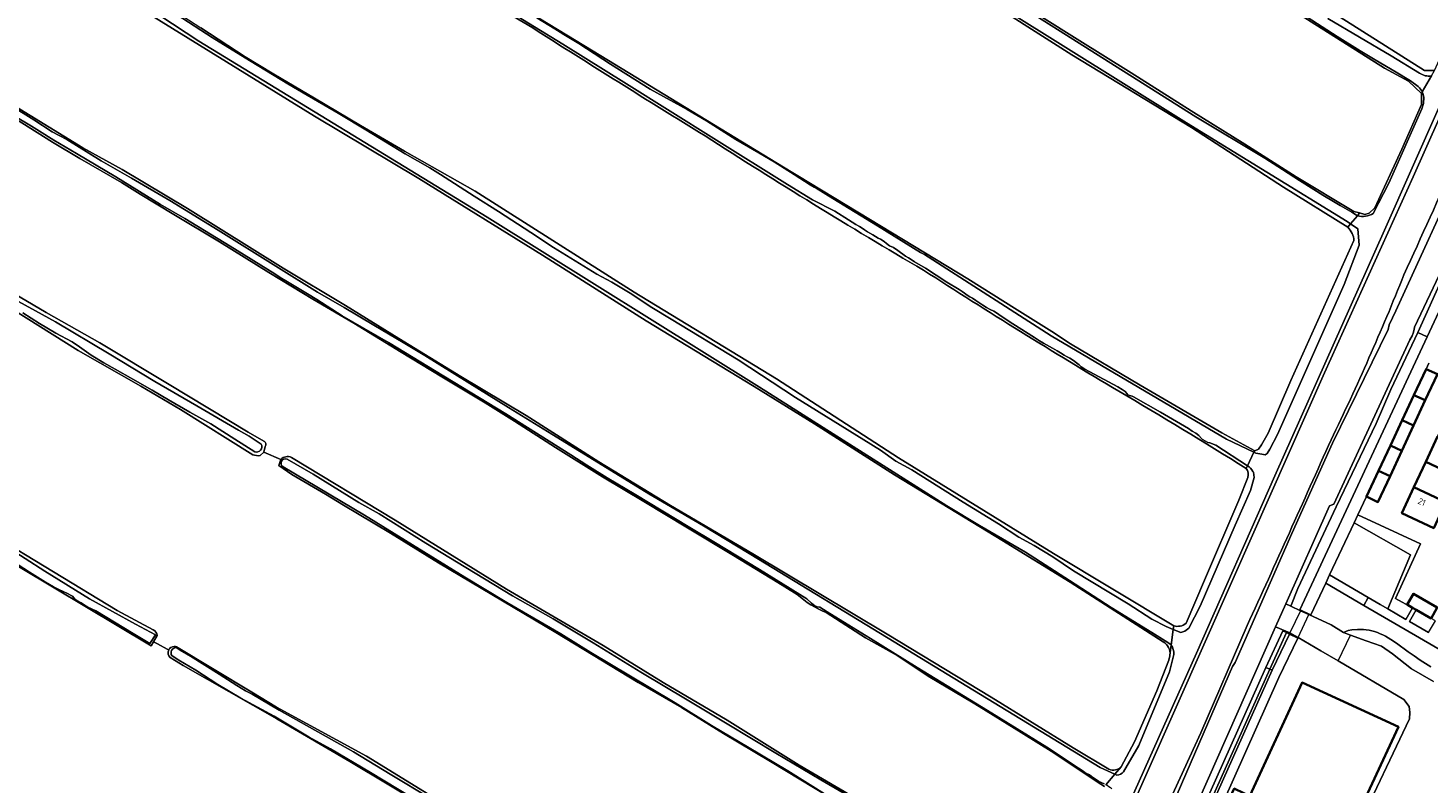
# Model space of a CAD drawing. Header units: metres. Extents: x 149984 to 156489, y 469398 to 478068.
# Tile 521 of 656: x 153351 to 153652, y 473854 to 474017. Entities that reach past the tile are written whole.
import ezdxf
from ezdxf.enums import TextEntityAlignment as Align

# ---------------------------------------------------------------- set-up
doc = ezdxf.new("R2010")
doc.units = ezdxf.units.M
doc.header["$LTSCALE"] = 0.75
for name, color, linetype, lineweight in [('B-WE-GR-BEPLANTING_CULTUUR_HEESTERS-GV', 252, 'Continuous', 18), ('B-WE-GR-GRAS-GV', 252, 'Continuous', 13), ('B-WE-KW-KUNSTWERK_DEK-GV', 6, 'Continuous', 18), ('B-WE-KW-KUNSTWERK_STUW-G', 6, 'Continuous', 18), ('B-WE-OG-BEBOUWING-GV', 6, 'Continuous', 35), ('B-WE-OG-BEBOUWING-T18', 1, 'Continuous', 18), ('B-WE-OG-TERREIN_BEGROEID-GV', 252, 'Continuous', 18), ('B-WE-OG-TERREIN_ERF-GV', 252, 'Continuous', 18), ('B-WE-OG-TERREIN_OEVER-GV', 252, 'Continuous', 18), ('B-WE-OG-WATER-GV', 252, 'Continuous', 18), ('B-WE-OG-WATER_MEER-GV', 252, 'Continuous', 18), ('B-WE-OG-WATER_SLOOT-GV', 252, 'Continuous', 18), ('B-WE-VH-ONVERHARD-GV', 252, 'Continuous', 18), ('B-WE-VH-OPENVERHARDING_BETONSTRAATSTEEN-GV', 252, 'Continuous', 18), ('B-WE-VH-OPENVERHARDING_TEGEL-GV', 252, 'Continuous', 18)]:
    doc.layers.add(name, color=color, linetype=linetype, lineweight=lineweight)
doc.styles.add('NLCS-ISO-M750-T18', font='NLCS-ISO.ttf', dxfattribs={"height": 1.35})

msp = doc.modelspace()

# ---------------------------------------------------------------- linework, layer by layer
at = {"layer": 'B-WE-GR-BEPLANTING_CULTUUR_HEESTERS-GV', "flags": 128}
for points in [[(153648.804, 473891.93), (153645.12, 473893.932), (153650.511, 473905.684), (153637.03, 473911.959), (153636.187, 473910.169), (153648.362, 473903.287), (153643.48, 473891.669), (153647.356, 473889.404)], [(153653.699, 473889.099), (153652.767, 473889.638), (153649.58, 473891.481), (153648.122, 473888.95), (153652.235, 473886.58)]]:
    msp.add_lwpolyline(points, close=True, dxfattribs=at)
at = {"layer": 'B-WE-GR-GRAS-GV', "flags": 128}
for points in [[(153803.424, 474331.262), (153788.343, 474297.527), (153774.188, 474264.983), (153756.328, 474225.428), (153743.496, 474196.985), (153729.87, 474166.029), (153716.376, 474136.528), (153700.501, 474101.339), (153682.5, 474060.489), (153665.708, 474022.36), (153648.907, 473984.657), (153629.857, 473942.456), (153610.41, 473898.668), (153585.143, 473841.782), (153561.33, 473787.675), (153544, 473749.707), (153529.355, 473715.755), (153529.242, 473715.278), (153530.639, 473714.385), (153533.815, 473712.881), (153534.194, 473713.809), (153535.464, 473713.428)], [(153336.34, 474268.643), (153334.852, 474268.871), (153323.501, 474257.798), (153315.953, 474250.74), (153357.031, 474211.966), (153361.223, 474208.009), (153406.238, 474165.519), (153413.515, 474159.433), (153422.246, 474152.554), (153651.375, 474007.563), (153653.492, 474007.563), (153662.119, 474026.608)], [(153634.84, 473973.806), (153621.033, 473982.421), (153601.194, 473995.302), (153575.453, 474010.903), (153553.942, 474024.725), (153526.926, 474041.951), (153514, 474050.02), (153490.021, 474064.713), (153477.846, 474072.527), (153457.142, 474085.695), (153434.39, 474099.554), (153418.903, 474108.995), (153406.874, 474117.028), (153401.631, 474121.263), (153390.205, 474131.483), (153368.024, 474151.868), (153349.748, 474167.577), (153337.657, 474178.908), (153316.245, 474198.746)], [(153052.43, 474133.896), (153067.774, 474122.052), (153092.108, 474102.089), (153105.529, 474091.119), (153121.079, 474078.719), (153137.617, 474065.496), (153150.343, 474055.259), (153162.693, 474044.915), (153179.423, 474031.59), (153197.429, 474017.36), (153210.356, 474007.237), (153220.795, 473998.637), (153236.629, 473985.231), (153255.592, 473969.754), (153274.138, 473955.667), (153289.16, 473943.48), (153307.047, 473929.708), (153318.421, 473922.559), (153342.558, 473907.986), (153369.99, 473891.325), (153377.762, 473887.198)], [(153595.152, 473884.592), (153575.072, 473897.43), (153560.432, 473906.476), (153537.275, 473920.519), (153520.113, 473931.523), (153507.136, 473939.549), (153483.89, 473953.648), (153461.53, 473967.832), (153434.904, 473984.342), (153412.484, 473997.698), (153371.238, 474023.292), (153351.821, 474036.464), (153342.759, 474044.036)], [(153349.045, 474042.818), (153354.12, 474039.172), (153356.91, 474037.362), (153360.274, 474034.858), (153369.619, 474028.63), (153379.067, 474022.518), (153387.987, 474016.717), (153397.584, 474010.489), (153403.74, 474006.766), (153412.457, 474001.574), (153422.36, 473995.745), (153431.849, 473990.201), (153447.046, 473981.577), (153481.294, 473959.823), (153511.88, 473941.217), (153538.169, 473924.21), (153571.523, 473903.616), (153597.394, 473888.059)], [(153441.75, 474030.478), (153472.48, 474011.731), (153515.046, 473985.756), (153516.477, 473984.867), (153532.142, 473975.421), (153553.074, 473962.687), (153563.726, 473956.066), (153571.185, 473951.355), (153575.188, 473948.698), (153590.178, 473939.862), (153607.775, 473929.57), (153614.82, 473925.707), (153615.631, 473926.081), (153616.256, 473927.004), (153617.717, 473929.523), (153622.566, 473940.868), (153636.168, 473970.943)], [(153561.253, 474024.019), (153576.602, 474014.285), (153588.229, 474007.038), (153601.176, 473998.907), (153612.681, 473991.716), (153623.713, 473984.685), (153636.166, 473977.238), (153637.387, 473976.899), (153638.547, 473976.576), (153639.473, 473976.841), (153640.663, 473978.031), (153646.484, 473990.599), (153650.718, 474000.256), (153650.718, 474002.637), (153647.94, 474005.283), (153642.78, 474008.062), (153609.84, 474028.964)], [(153459.459, 474016.706), (153455.328, 474019.198), (153451.5, 474021.55), (153447.535, 474023.472), (153441.505, 474027.734)], [(153343.965, 474002.291), (153362.659, 473990.9), (153371.114, 473986.242), (153385.131, 473977.844), (153405.718, 473965.011), (153419.165, 473956.99), (153430.641, 473949.872), (153443.995, 473941.714), (153458.011, 473933.272), (153473.645, 473923.315), (153489.07, 473913.925), (153506.827, 473903.528), (153535.689, 473886.215), (153558.13, 473872.71), (153575.785, 473861.803), (153583.458, 473857.156)], [(153516.384, 473894.784), (153512.216, 473897.354), (153502.673, 473903.155), (153492.745, 473909.095), (153483.341, 473914.761), (153474.435, 473920.096), (153464.325, 473926.415), (153455.542, 473932.085), (153449.208, 473936.023), (153439.862, 473941.601), (153431.113, 473946.953), (153420.963, 473953.191), (153412.102, 473958.32), (153402.676, 473964.097), (153392.01, 473970.667), (153382.232, 473976.558), (153374.972, 473980.975), (153370.928, 473983.457), (153361.955, 473988.586), (153356.086, 473992.165), (153346.227, 473998.405)], [(153399.201, 473924.866), (153383.613, 473934.563), (153375.088, 473939.585), (153361.64, 473947.327), (153344.787, 473957.863), (153341.061, 473960.075), (153331.592, 473965.815), (153326.005, 473969.482)], [(153338.204, 473965.185), (153354.725, 473955.476), (153366.267, 473948.971), (153381.229, 473939.953), (153398.227, 473929.701), (153401.562, 473927.783)], [(153401.863, 473926.609), (153401.554, 473925.428), (153405.209, 473923.867)], [(153569.051, 473822.128), (153565.693, 473825.201), (153556.454, 473831.122), (153547.332, 473836.616), (153538.607, 473842.107), (153529.516, 473847.394), (153510.62, 473858.855), (153500.477, 473864.843), (153491.49, 473870.493), (153482.133, 473875.868), (153464.446, 473886.617), (153439.18, 473901.597), (153428.865, 473907.986), (153418.696, 473913.975), (153414.878, 473916.4), (153407.629, 473920.58), (153404.835, 473922.56), (153405.209, 473923.867), (153401.554, 473925.428), (153400.808, 473924.681)], [(153407.508, 473924.291), (153429.841, 473910.753), (153453.826, 473895.897), (153474.6, 473883.832), (153487.518, 473875.827), (153501.323, 473867.76), (153516.764, 473858.08), (153538.556, 473845.25), (153559.019, 473833.158), (153567.54, 473828.012), (153569.611, 473826.904)], [(153600.038, 473888.612), (153604.009, 473897.877), (153611.372, 473915.099), (153613.317, 473919.96)], [(153381.101, 473882.84), (153380.758, 473883.025), (153378.678, 473884.147), (153377.855, 473884.591), (153377.343, 473883.745), (153320.889, 473917.46)], [(153582.481, 473853.457), (153580.943, 473854.463), (153571.594, 473860.676), (153564.534, 473865.098), (153555.515, 473870.709), (153553.876, 473871.666), (153544.936, 473876.959), (153537.891, 473881.637), (153531.04, 473885.469), (153522.579, 473890.916)], [(153535.464, 473713.428), (153543.567, 473730.866), (153548.923, 473742.442), (153560.071, 473766.622), (153568.196, 473785.432), (153575.641, 473802.229), (153581.284, 473816.136), (153590.245, 473836.243), (153596.348, 473850.014), (153603.215, 473865.035), (153613.228, 473888.135)], [(153378.61, 473885.943), (153377.855, 473884.591), (153378.678, 473884.147), (153380.758, 473883.025), (153381.101, 473882.84)], [(153549.302, 473781.291), (153534.102, 473791.122), (153477.762, 473824.336), (153420.081, 473858.82), (153404.36, 473868.002), (153384.232, 473879.524), (153381.403, 473881.197)], [(153382.796, 473883.486), (153398.976, 473873.764), (153404.331, 473870.506), (153423.642, 473859.95), (153443.582, 473847.733), (153465.844, 473834.762), (153477.188, 473827.943), (153495.23, 473817.354), (153508.048, 473809.474), (153522.581, 473801.5), (153544.208, 473788.022), (153551.502, 473784.088)], [(153586.053, 473857.664), (153588.98, 473863.08), (153593.732, 473874.027), (153596.312, 473880.618), (153596.566, 473881.567), (153596.583, 473881.703)]]:
    msp.add_lwpolyline(points, dxfattribs=at)
at = {"layer": 'B-WE-GR-GRAS-GV'}
for points in [[(153496.523, 473993.494, -0.0035486), (153459.459, 474016.706)], [(153646.929, 473963.592, 0.0037572), (153669.222, 474013.273)], [(153543.568, 473964.577, -0.0105976), (153496.523, 473993.494)], [(153636.168, 473970.943, 0.195457), (153634.84, 473973.806)], [(153585.552, 473938.542, -0.0091409), (153543.568, 473964.577)], [(153631.247, 473928.065, 0.0181402), (153646.929, 473963.592)], [(153612.995, 473921.907, 0.0071815), (153585.552, 473938.542)], [(153401.562, 473927.783, -0.4686681), (153401.863, 473926.609)], [(153613.228, 473888.135, 0.0020193), (153631.247, 473928.065)], [(153400.808, 473924.681, -0.1301225), (153399.201, 473924.866)], [(153405.209, 473923.867, -0.311669), (153407.508, 473924.291)], [(153613.317, 473919.96, 0.277995), (153612.995, 473921.907)], [(153522.579, 473890.916, -0.0901161), (153516.384, 473894.784)], [(153377.762, 473887.198, -0.2713577), (153378.61, 473885.943)], [(153597.394, 473888.059, 0.270762), (153600.038, 473888.612)], [(153596.583, 473881.703, 0.2897762), (153595.152, 473884.592)], [(153381.403, 473881.197, -0.3422414), (153381.101, 473882.84)], [(153381.101, 473882.84, -0.2722783), (153382.27, 473883.575)], [(153382.27, 473883.575, -0.0998354), (153382.796, 473883.486)], [(153583.458, 473857.156, 0.3102507), (153586.053, 473857.664)]]:
    msp.add_lwpolyline(points, format="xyb", dxfattribs=at)
at = {"layer": 'B-WE-KW-KUNSTWERK_DEK-GV', "flags": 128}
msp.add_lwpolyline([(153622.398, 473886.522), (153622.28, 473886.271), (153624.115, 473885.404), (153624.167, 473885.513), (153626.501, 473890.446), (153626.553, 473890.557), (153624.716, 473891.426), (153624.652, 473891.292), (153624.641, 473891.269)], close=True, dxfattribs=at)
at = {"layer": 'B-WE-KW-KUNSTWERK_STUW-G', "flags": 128}
msp.add_lwpolyline([(153632.789, 473880.474), (153635.464, 473886.052)], dxfattribs=at)
at = {"layer": 'B-WE-OG-BEBOUWING-GV', "flags": 128}
for points in [[(153651.528, 473936.571), (153654.135, 473942.178), (153651.698, 473943.3), (153649.078, 473937.698)], [(153646.559, 473932.31), (153649.015, 473931.165), (153651.528, 473936.571), (153649.078, 473937.698)], [(153644.013, 473926.867), (153646.482, 473925.716), (153649.015, 473931.165), (153646.559, 473932.31)], [(153641.467, 473921.422), (153643.948, 473920.266), (153646.482, 473925.716), (153644.013, 473926.867)], [(153654.17, 473928.763), (153651.631, 473923.316), (153658.505, 473920.112), (153661.045, 473925.559)], [(153649.092, 473917.868), (153655.964, 473914.665), (153658.505, 473920.112), (153651.631, 473923.316)], [(153643.948, 473920.266), (153641.467, 473921.422), (153638.859, 473915.844), (153641.351, 473914.681)], [(153655.964, 473914.665), (153649.092, 473917.868), (153646.489, 473912.284), (153653.359, 473909.081)], [(153652.767, 473889.638), (153654.118, 473891.98), (153648.979, 473894.947), (153647.63, 473892.609), (153648.804, 473891.93), (153649.58, 473891.481)], [(153613.768, 473851.441), (153612.46, 473852.047), (153610.426, 473852.991), (153602.28, 473835.428), (153609.955, 473831.868), (153610.527, 473833.102), (153614.264, 473831.368), (153613.692, 473830.135), (153618.056, 473828.111), (153618.628, 473829.344), (153622.365, 473827.611), (153621.793, 473826.377), (153629.459, 473822.821), (153632.339, 473829.031), (153634.233, 473828.151), (153636.636, 473833.326), (153634.74, 473834.207), (153637.615, 473840.405), (153634.452, 473841.872), (153645.76, 473866.317), (153625.02, 473875.81)]]:
    msp.add_lwpolyline(points, close=True, dxfattribs=at)
at = {"layer": 'B-WE-OG-TERREIN_BEGROEID-GV', "flags": 128}
for points in [[(153655.24, 473965.05), (153649.23, 473952.33), (153649.15, 473951.83), (153648.93, 473951.05), (153648.7, 473950.47), (153648.19, 473949.6), (153631.84, 473914.234), (153630.904, 473913.83), (153621.517, 473892.773), (153622.559, 473892.271), (153624.125, 473896.105), (153632.315, 473913.657), (153640.987, 473931.588), (153644.107, 473938.928), (153649.95, 473951.14), (153668.39, 473992.07)], [(153668.39, 473992.07), (153649.95, 473951.14), (153651.949, 473950.221), (153667.374, 473983.313)], [(153696.002, 473858.943), (153638.297, 473892.439), (153630.103, 473897.222), (153626.902, 473890.385), (153626.553, 473890.557), (153624.716, 473891.426), (153624.652, 473891.292), (153626.501, 473890.446), (153631.267, 473888.241), (153633.957, 473886.616), (153634.948, 473887.034), (153635.703, 473887.189), (153636.947, 473887.278), (153638.21, 473887.24), (153638.829, 473887.176), (153639.438, 473887.079), (153640.039, 473886.947), (153640.633, 473886.781), (153641.221, 473886.582), (153641.807, 473886.349), (153642.39, 473886.082), (153642.973, 473885.782), (153643.559, 473885.45), (153644.147, 473885.085), (153645.339, 473884.277), (153647.82, 473882.47), (153649.126, 473881.545), (153650.438, 473880.66), (153652.733, 473879.189)]]:
    msp.add_lwpolyline(points, dxfattribs=at)
for points in [[(153622.559, 473892.271), (153624.652, 473891.292), (153624.716, 473891.426), (153624.543, 473891.508), (153651.949, 473950.221), (153649.95, 473951.14), (153644.107, 473938.928), (153640.987, 473931.588), (153632.315, 473913.657), (153624.125, 473896.105)], [(153639.271, 473894.128), (153641.833, 473892.631), (153643.48, 473891.669), (153648.362, 473903.287), (153636.187, 473910.169), (153630.94, 473899.024)], [(153595.485, 473830.722), (153599.813, 473840.776), (153603.636, 473848.694), (153617.235, 473879.069), (153620.839, 473886.963), (153621.659, 473886.569), (153622.28, 473886.271), (153622.398, 473886.522), (153619.307, 473887.835), (153594.345, 473831.412)], [(153621.659, 473886.569), (153620.839, 473886.963), (153617.235, 473879.069), (153618.083, 473878.729)], [(153618.083, 473878.729), (153618.584, 473878.522), (153622.28, 473886.271), (153621.659, 473886.569)], [(153617.235, 473879.069), (153603.636, 473848.694), (153599.813, 473840.776), (153595.485, 473830.722), (153595.979, 473830.424), (153595.405, 473829.249), (153594.881, 473829.548), (153588.274, 473814.519), (153580.464, 473796.859), (153581.176, 473796.477), (153590.611, 473817.31), (153600.687, 473839.936), (153618.083, 473878.729)], [(153581.176, 473796.477), (153581.865, 473796.088), (153592.887, 473821.101), (153601.626, 473840.683), (153618.584, 473878.522), (153618.083, 473878.729), (153600.687, 473839.936), (153590.611, 473817.31)]]:
    msp.add_lwpolyline(points, close=True, dxfattribs=at)
at = {"layer": 'B-WE-OG-TERREIN_ERF-GV', "flags": 128}
for points in [[(153652.275, 473944.549), (153651.698, 473943.3), (153654.135, 473942.178), (153651.528, 473936.571), (153649.015, 473931.165), (153646.482, 473925.716), (153643.948, 473920.266), (153641.351, 473914.681), (153638.859, 473915.844), (153637.03, 473911.959), (153650.511, 473905.684), (153645.12, 473893.932), (153648.804, 473891.93), (153647.63, 473892.609), (153648.979, 473894.947), (153654.118, 473891.98)], [(153636.9, 473844.33), (153648.11, 473868), (153648.23, 473869.38), (153648.05, 473870.7), (153646.92, 473872.19), (153632.789, 473880.474), (153629.084, 473882.645), (153624.167, 473885.513), (153622.398, 473886.522), (153622.28, 473886.271), (153624.115, 473885.404), (153620.04, 473876.938), (153600.754, 473833.834)]]:
    msp.add_lwpolyline(points, dxfattribs=at)
for points in [[(153655.964, 473914.665), (153653.359, 473909.081), (153646.489, 473912.284), (153649.092, 473917.868), (153651.631, 473923.316), (153654.17, 473928.763), (153656.709, 473934.211), (153659.312, 473939.795), (153666.206, 473936.622), (153663.586, 473931.006), (153661.045, 473925.559), (153658.505, 473920.112)], [(153612.46, 473852.047), (153613.768, 473851.441), (153625.02, 473875.81), (153645.76, 473866.317), (153634.452, 473841.872), (153637.615, 473840.405), (153634.74, 473834.207), (153636.636, 473833.326), (153634.233, 473828.151), (153632.339, 473829.031), (153629.459, 473822.821), (153621.793, 473826.377), (153622.365, 473827.611), (153618.628, 473829.344), (153618.056, 473828.111), (153613.692, 473830.135), (153614.264, 473831.368), (153610.527, 473833.102), (153609.955, 473831.868), (153602.28, 473835.428), (153610.426, 473852.991)]]:
    msp.add_lwpolyline(points, close=True, dxfattribs=at)
at = {"layer": 'B-WE-OG-TERREIN_OEVER-GV', "flags": 128}
for points in [[(153814.063, 474356.385), (153790.849, 474304.204), (153773.431, 474265.478), (153727.794, 474163.452), (153702.958, 474107.539), (153699.56, 474100), (153692.256, 474083.793), (153666.968, 474027.216), (153655.565, 474001.972), (153654.687, 474000), (153642.739, 473973.161), (153619.135, 473920.298), (153602.286, 473882.178), (153589.032, 473852.544), (153575.014, 473821.126), (153556.802, 473780.066), (153536.707, 473735.041), (153530.055, 473718.731), (153528.852, 473716.131)], [(153529.355, 473715.755), (153544, 473749.707), (153561.33, 473787.675), (153585.143, 473841.782), (153610.41, 473898.668), (153629.857, 473942.456), (153648.907, 473984.657), (153665.708, 474022.36), (153682.5, 474060.489), (153700.501, 474101.339), (153716.376, 474136.528), (153729.87, 474166.029), (153743.496, 474196.985), (153756.328, 474225.428), (153774.188, 474264.983), (153788.343, 474297.527), (153803.424, 474331.262)], [(153583.82, 473818.499), (153599.298, 473854.482), (153610.064, 473879.304), (153610.648, 473880.122), (153622.822, 473907.89), (153631.595, 473927.329), (153643.523, 473951.818), (153643.776, 473952.837), (153645.203, 473955.818), (153660.02, 473988.229), (153678.276, 474029.769), (153687.933, 474051.465), (153701.559, 474082.024), (153718.151, 474117.638), (153721.047, 474124.977), (153721.313, 474125.571), (153726.09, 474137.679), (153729.662, 474144.294), (153734.689, 474157.788), (153747.476, 474183.969), (153755.59, 474203.363), (153767.231, 474229.69), (153786.546, 474272.155), (153806.996, 474318.032)], [(153652.833, 474006.392), (153653.492, 474007.563), (153651.375, 474007.563), (153422.246, 474152.554), (153413.515, 474159.433), (153406.238, 474165.519), (153361.223, 474208.009)], [(153359.102, 474205.381), (153379.271, 474186.482), (153406.774, 474160.66), (153417.091, 474151.863), (153436.92, 474139.162), (153451.751, 474129.77), (153484.295, 474109.265), (153529.671, 474080.028), (153566.183, 474056.613), (153609.84, 474028.964), (153642.78, 474008.062), (153647.94, 474005.283), (153650.718, 474002.637), (153650.888, 474002.939)], [(153050.422, 474134.487), (153050.026, 474133.837), (153049.513, 474132.996), (153053.124, 474129.275), (153068, 474117.238), (153087.908, 474101.329), (153096.65, 474093.865), (153110.165, 474082.732), (153117.933, 474076.54), (153129.99, 474066.887), (153145.48, 474055.039), (153162.883, 474040.936), (153208.34, 474004.714), (153239.935, 473978.752), (153287.671, 473940.416), (153305.204, 473927.016), (153320.889, 473917.46), (153377.343, 473883.745), (153377.855, 473884.591), (153378.61, 473885.943)], [(153377.762, 473887.198), (153369.99, 473891.325), (153342.558, 473907.986), (153318.421, 473922.559), (153307.047, 473929.708), (153289.16, 473943.48), (153274.138, 473955.667), (153255.592, 473969.754), (153236.629, 473985.231), (153220.795, 473998.637), (153210.356, 474007.237), (153197.429, 474017.36), (153179.423, 474031.59), (153162.693, 474044.915), (153150.343, 474055.259), (153137.617, 474065.496), (153121.079, 474078.719), (153105.529, 474091.119), (153092.108, 474102.089), (153067.774, 474122.052), (153052.43, 474133.896)], [(153347.707, 474091.99), (153356.801, 474084.096), (153365.826, 474075.955), (153373.61, 474068.805), (153378.699, 474064.798), (153380.753, 474063.494), (153389.456, 474058.044), (153398.263, 474053.03), (153408.464, 474047), (153418.672, 474041.248), (153427.62, 474036.117), (153436.763, 474030.694), (153441.505, 474027.734), (153447.535, 474023.472), (153451.5, 474021.55), (153455.328, 474019.198), (153459.459, 474016.706)], [(153596.583, 473881.703), (153596.859, 473883.862), (153596.746, 473884.011), (153595.536, 473884.779), (153592.652, 473886.596), (153583.945, 473891.98), (153574.962, 473897.812), (153565.476, 473903.877), (153555.61, 473909.6), (153548.598, 473913.881), (153508.233, 473939.398), (153449.627, 473975.972), (153387.581, 474013.885), (153353.999, 474036.059), (153341.376, 474045.801)], [(153342.759, 474044.036), (153351.821, 474036.464), (153371.238, 474023.292), (153412.484, 473997.698), (153434.904, 473984.342), (153461.53, 473967.832), (153483.89, 473953.648), (153507.136, 473939.549), (153520.113, 473931.523), (153537.275, 473920.519), (153560.432, 473906.476), (153575.072, 473897.43), (153595.152, 473884.592)], [(153539.848, 474036.955), (153602.181, 473997.561), (153617.027, 473988.683), (153620.831, 473986.24), (153624.453, 473983.885), (153629.474, 473980.722), (153631.801, 473979.375), (153633.192, 473978.476), (153635.726, 473977.033), (153636.946, 473976.301), (153637.387, 473976.899), (153636.166, 473977.238), (153623.713, 473984.685), (153612.681, 473991.716), (153601.176, 473998.907), (153588.229, 474007.038), (153576.602, 474014.285), (153561.253, 474024.019)], [(153460.352, 474018.878), (153464.211, 474016.533), (153465.356, 474015.803), (153466.122, 474015.276), (153467.181, 474014.686), (153469.353, 474013.368), (153476.206, 474008.897), (153484.723, 474003.518), (153492.672, 473999.185), (153496.808, 473996.759), (153503.179, 473992.718), (153508.088, 473989.812), (153511.418, 473987.905), (153515.701, 473985.18), (153519.176, 473982.94), (153520, 473982.449), (153520.258, 473982.346), (153520.44, 473982.248), (153524.046, 473979.989), (153533.612, 473974.11), (153542.877, 473968.416), (153543.748, 473967.926), (153545.564, 473966.798), (153571.002, 473950.481), (153608.727, 473928.176), (153614.662, 473925.379), (153614.82, 473925.707), (153607.775, 473929.57), (153590.178, 473939.862), (153575.188, 473948.698), (153571.185, 473951.355), (153563.726, 473956.066), (153553.074, 473962.687), (153532.142, 473975.421), (153516.477, 473984.867), (153515.046, 473985.756), (153472.48, 474011.731), (153441.75, 474030.478)], [(153553.942, 474024.725), (153575.453, 474010.903), (153601.194, 473995.302), (153621.033, 473982.421), (153634.84, 473973.806), (153635.449, 473974.527), (153634.699, 473975.027), (153600.134, 473996.298), (153561.214, 474020.641)], [(153382.899, 474019.547), (153390.424, 474014.665), (153398.506, 474009.705), (153406.757, 474004.709), (153410.929, 474002.236), (153417.543, 473998.389), (153423.561, 473994.809), (153431.963, 473989.657), (153437.331, 473986.591), (153439.624, 473985.161), (153446.809, 473980.521), (153452.102, 473977.181), (153459.024, 473972.69), (153463.946, 473969.43), (153469.508, 473966.017), (153473.206, 473963.728), (153476.468, 473961.989), (153480.402, 473959.635), (153485.094, 473956.532), (153489.257, 473954.021), (153503.647, 473945.264), (153516.025, 473937.215), (153525.6, 473931.222), (153534.259, 473925.833), (153537.621, 473923.481), (153541.027, 473921.626), (153552.1, 473914.666), (153559.682, 473909.964), (153564.043, 473907.135), (153567.364, 473905.33), (153571.392, 473902.876), (153575.847, 473899.854), (153587.557, 473892.8), (153592.712, 473889.439), (153595.764, 473887.895), (153597.293, 473887.262), (153597.394, 473888.059), (153571.523, 473903.616), (153538.169, 473924.21), (153511.88, 473941.217), (153481.294, 473959.823), (153447.046, 473981.577), (153431.849, 473990.201), (153422.36, 473995.745), (153412.457, 474001.574), (153403.74, 474006.766), (153397.584, 474010.489), (153387.987, 474016.717)], [(153612.995, 473921.907), (153613.272, 473922.484), (153606.439, 473926.914), (153605.187, 473927.434), (153604.704, 473927.524), (153604.201, 473927.754), (153603.605, 473928.123), (153603.362, 473928.36), (153602.801, 473928.984), (153602.127, 473929.472), (153601.367, 473929.91), (153600.551, 473930.493), (153594.545, 473934.022), (153588.752, 473937.327), (153588.428, 473937.439), (153588.139, 473937.517), (153587.84, 473937.596), (153587.544, 473937.77), (153587.32, 473938.032), (153586.911, 473938.46), (153586.318, 473938.935), (153585.369, 473939.496), (153578.285, 473943.311), (153577.442, 473943.811), (153577.014, 473944.215), (153576.475, 473944.675), (153575.791, 473945.122), (153575.016, 473945.618), (153574.289, 473946.024), (153573.819, 473946.307), (153573.02, 473946.812), (153572.327, 473947.194), (153571.325, 473947.784), (153569.383, 473948.868), (153568.496, 473949.363), (153567.42, 473950.11), (153562.772, 473953.01), (153560.047, 473954.817), (153559.441, 473955.267), (153558.708, 473955.744), (153557.891, 473956.12), (153557.126, 473956.529), (153556.287, 473957.073), (153555.473, 473957.612), (153554.808, 473958.066), (153554.11, 473958.534), (153553.539, 473958.864), (153552.933, 473959.208), (153552.385, 473959.606), (153551.866, 473959.995), (153551.197, 473960.41), (153548.585, 473962.001), (153543.985, 473964.998), (153541.639, 473966.409), (153540.855, 473966.872), (153540.302, 473967.212), (153539.691, 473967.633), (153539.076, 473968.02), (153538.561, 473968.394), (153538.037, 473968.831), (153537.063, 473969.431), (153536.249, 473969.854), (153535.59, 473970.313), (153535.075, 473970.759), (153534.275, 473971.251), (153533.782, 473971.461), (153533.205, 473971.801), (153532.604, 473972.189), (153531.989, 473972.571), (153531.481, 473972.835), (153530.85, 473973.256), (153530.355, 473973.659), (153529.764, 473974.013), (153528.975, 473974.417), (153528.204, 473974.942), (153527.428, 473975.429), (153524.443, 473977.256), (153519.627, 473979.75), (153514.254, 473982.998), (153498.438, 473992.908), (153479.644, 474004.665), (153465.929, 474013.209), (153453.696, 474020.707)], [(153650.029, 474004.094), (153648.324, 474005.325), (153645.256, 474007.232), (153640.764, 474009.871), (153637.485, 474011.804), (153632.53, 474014.86), (153623.917, 474020.507)], [(153630.571, 474018.722), (153644.182, 474010.722), (153650.298, 474007.016)], [(153583.458, 473857.156), (153575.785, 473861.803), (153558.13, 473872.71), (153535.689, 473886.215), (153506.827, 473903.528), (153489.07, 473913.925), (153473.645, 473923.315), (153458.011, 473933.272), (153443.995, 473941.714), (153430.641, 473949.872), (153419.165, 473956.99), (153405.718, 473965.011), (153385.131, 473977.844), (153371.114, 473986.242), (153362.659, 473990.9), (153343.965, 474002.291)], [(153650.888, 474002.939), (153650.718, 474002.637), (153650.718, 474000.256), (153646.484, 473990.599), (153640.663, 473978.031), (153639.473, 473976.841), (153638.547, 473976.576), (153637.387, 473976.899)], [(153640.324, 473976.767), (153643.667, 473983.31), (153650.765, 473999.296), (153651.124, 474000.439), (153651.215, 474001.828)], [(153346.227, 473998.405), (153356.086, 473992.165), (153361.955, 473988.586), (153370.928, 473983.457), (153374.972, 473980.975), (153382.232, 473976.558), (153392.01, 473970.667), (153402.676, 473964.097), (153412.102, 473958.32), (153420.963, 473953.191), (153431.113, 473946.953), (153439.862, 473941.601), (153449.208, 473936.023), (153455.542, 473932.085), (153464.325, 473926.415), (153474.435, 473920.096), (153483.341, 473914.761), (153492.745, 473909.095), (153502.673, 473903.155), (153512.216, 473897.354), (153516.384, 473894.784)], [(153347.167, 474000.057), (153352.11, 473996.94), (153356.056, 473994.373), (153359.184, 473992.683), (153366.591, 473988.127), (153373.081, 473984.417), (153381.371, 473979.596), (153391.748, 473973.183), (153404.151, 473965.473), (153413.108, 473959.865), (153418.836, 473956.518), (153425.216, 473952.738), (153431.567, 473949.016), (153436.262, 473946.22), (153445.37, 473940.545), (153454.246, 473935.026), (153463.536, 473929.267), (153475.5, 473921.987), (153484.448, 473916.411), (153496.169, 473909.562), (153508.025, 473902.386), (153537.255, 473884.591), (153581.583, 473857.548), (153584.723, 473856.097), (153586.053, 473857.664)], [(153582.405, 473854.052), (153581.308, 473854.56), (153579.702, 473855.639), (153579.269, 473855.969), (153578.981, 473856.084), (153578.667, 473856.202), (153578.365, 473856.391), (153577.882, 473856.758), (153576.909, 473857.426), (153570.099, 473861.926), (153557.322, 473869.821), (153542.185, 473879.056), (153532.12, 473885.293), (153522.812, 473891.028), (153522.026, 473891.568), (153521.198, 473892.027), (153520.67, 473892.144), (153520.177, 473892.333), (153519.47, 473892.916), (153518.399, 473893.835), (153508.221, 473900.176), (153498.745, 473905.875), (153492.865, 473909.437), (153481.607, 473916.263), (153475.481, 473919.872), (153471.112, 473922.593), (153467.68, 473924.819), (153453.685, 473933.663), (153440.326, 473941.785), (153428.392, 473949.008), (153418.46, 473954.731), (153413.012, 473958.26), (153410.994, 473959.498), (153406.702, 473962.1), (153405.107, 473963.001), (153403.913, 473963.815), (153394.329, 473969.743), (153384.557, 473975.715), (153379.336, 473978.687), (153369.721, 473984.705), (153361.295, 473989.707), (153356.353, 473992.568), (153353.27, 473994.492), (153351.569, 473995.596), (153347.828, 473997.832)], [(153636.168, 473970.943), (153622.566, 473940.868), (153617.717, 473929.523), (153616.256, 473927.004), (153615.631, 473926.081), (153614.82, 473925.707), (153614.662, 473925.379), (153615.036, 473925.203), (153616.334, 473924.952), (153617.056, 473924.875), (153617.521, 473925.159), (153618.062, 473926.035), (153619.712, 473929.207), (153634.101, 473961.517), (153637.264, 473969.939), (153637.012, 473973.486), (153635.449, 473974.527)], [(153635.449, 473974.527), (153634.84, 473973.806)], [(153637.387, 473976.899), (153636.946, 473976.301)], [(153326.005, 473969.482), (153331.592, 473965.815), (153341.061, 473960.075), (153344.787, 473957.863), (153361.64, 473947.327), (153375.088, 473939.585), (153383.613, 473934.563), (153399.201, 473924.866)], [(153401.562, 473927.783), (153398.227, 473929.701), (153381.229, 473939.953), (153366.267, 473948.971), (153354.725, 473955.476), (153338.204, 473965.185)], [(153345.934, 473959.384), (153356.715, 473953.461), (153368.317, 473946.543), (153378.105, 473940.606), (153387.184, 473935.352), (153396.101, 473930.151), (153398.446, 473928.827), (153401.039, 473927.144)], [(153399.651, 473925.48), (153395.321, 473928.188), (153390.156, 473931.515), (153385.629, 473934.017), (153381.086, 473936.688), (153377.516, 473938.763), (153373.412, 473941.124), (153369.616, 473943.302), (153367.15, 473944.643), (153364.444, 473946.319), (153361.892, 473948.05), (153360.346, 473949.134), (153356.811, 473950.992), (153353.292, 473953.109), (153349.706, 473955.385)], [(153400.808, 473924.681), (153401.554, 473925.428), (153401.863, 473926.609)], [(153405.209, 473923.867), (153404.835, 473922.56), (153407.629, 473920.58), (153414.878, 473916.4), (153418.696, 473913.975), (153428.865, 473907.986), (153439.18, 473901.597), (153464.446, 473886.617), (153482.133, 473875.868), (153491.49, 473870.493), (153500.477, 473864.843), (153510.62, 473858.855), (153529.516, 473847.394)], [(153406.572, 473923.888), (153412.222, 473920.646), (153422.054, 473914.595), (153426.402, 473912.118), (153436.44, 473905.824), (153445.014, 473900.572), (153455.071, 473894.493), (153463.836, 473889.542), (153472.445, 473884.351), (153482.722, 473878.056), (153492.666, 473872.119), (153501.307, 473866.945), (153511.75, 473860.652), (153521.448, 473854.898), (153530.167, 473849.772)], [(153538.556, 473845.25), (153516.764, 473858.08), (153501.323, 473867.76), (153487.518, 473875.827), (153474.6, 473883.832), (153453.826, 473895.897), (153429.841, 473910.753), (153407.508, 473924.291)], [(153522.834, 473851.53), (153514.316, 473856.843), (153505.646, 473862.026), (153497.892, 473866.598), (153490.078, 473871.455), (153480.1, 473877.434), (153471.978, 473882.286), (153465.501, 473886.284), (153453.882, 473893.087), (153444.861, 473898.534), (153423.213, 473911.857), (153405.741, 473922.235)], [(153597.394, 473888.059), (153597.293, 473887.262), (153598.901, 473886.595), (153599.757, 473886.858), (153600.674, 473887.499), (153603.055, 473892.261), (153610.631, 473909.736), (153613.909, 473917.138), (153614.703, 473919.97), (153614.534, 473921.126), (153614.43, 473921.227)], [(153613.317, 473919.96), (153611.372, 473915.099), (153604.009, 473897.877), (153600.038, 473888.612)], [(153613.272, 473922.484), (153612.995, 473921.907)], [(153345.995, 473905.263), (153354.478, 473899.807), (153364.065, 473893.874), (153373.971, 473888.395), (153378.272, 473886.121), (153377.032, 473884.201), (153373.434, 473886.376), (153365.448, 473891.258), (153363.738, 473892.082), (153362.952, 473892.487), (153362.237, 473892.959), (153361.359, 473893.466), (153360.948, 473893.735), (153360.7, 473894.056), (153360.401, 473894.407), (153359.979, 473894.645), (153359.471, 473894.914), (153358.244, 473895.485), (153357.576, 473895.767), (153357.15, 473895.965), (153356.333, 473896.41), (153354.581, 473897.459), (153351.168, 473899.599), (153347.508, 473901.968)], [(153522.579, 473890.916), (153531.04, 473885.469), (153537.891, 473881.637), (153544.936, 473876.959), (153553.876, 473871.666), (153555.515, 473870.709), (153564.534, 473865.098), (153571.594, 473860.676), (153580.943, 473854.463), (153582.481, 473853.457)], [(153613.228, 473888.135), (153603.215, 473865.035), (153596.348, 473850.014), (153590.245, 473836.243), (153581.284, 473816.136), (153575.641, 473802.229), (153568.196, 473785.432), (153560.071, 473766.622), (153548.923, 473742.442), (153543.567, 473730.866), (153535.464, 473713.428), (153535.045, 473712.298)], [(153652.733, 473879.189), (153650.438, 473880.66), (153649.126, 473881.545), (153647.82, 473882.47), (153645.339, 473884.277), (153644.147, 473885.085), (153643.559, 473885.45), (153642.973, 473885.782), (153642.39, 473886.082), (153641.807, 473886.349), (153641.221, 473886.582), (153640.633, 473886.781), (153640.039, 473886.947), (153639.438, 473887.079), (153638.829, 473887.176), (153638.21, 473887.24), (153636.947, 473887.278), (153635.703, 473887.189), (153634.948, 473887.034), (153633.957, 473886.616), (153635.464, 473886.052), (153638.778, 473884.811), (153642.091, 473883.625), (153644.464, 473882.042), (153648.568, 473878.779), (153653.315, 473876.059)], [(153596.859, 473883.862), (153596.583, 473881.703), (153596.566, 473881.567), (153596.312, 473880.618), (153593.732, 473874.027), (153588.98, 473863.08), (153586.053, 473857.664), (153584.723, 473856.097), (153585.155, 473855.898)], [(153381.403, 473881.197), (153384.232, 473879.524), (153404.36, 473868.002)], [(153436.9, 473848.981), (153424.565, 473856.455), (153415.902, 473861.541), (153411.319, 473864.107), (153403.777, 473868.588), (153396.597, 473872.48), (153391.7, 473875.389), (153386.954, 473878.505), (153383.254, 473880.678), (153382.285, 473881.303), (153381.795, 473881.627)], [(153382.702, 473883.339), (153383.598, 473882.763), (153385.832, 473881.496), (153391.955, 473877.612), (153395.797, 473875.197), (153397.661, 473874.014), (153399.063, 473873.337), (153404.865, 473869.86), (153420.863, 473860.925), (153428.795, 473856.141), (153437.595, 473850.798)], [(153551.502, 473784.088), (153544.208, 473788.022), (153522.581, 473801.5), (153508.048, 473809.474), (153495.23, 473817.354), (153477.188, 473827.943), (153465.844, 473834.762), (153443.582, 473847.733), (153423.642, 473859.95), (153404.331, 473870.506), (153398.976, 473873.764), (153382.796, 473883.486)], [(153586.584, 473856.617), (153589.896, 473862.27), (153596.51, 473878.168), (153597.415, 473881.898)], [(153404.36, 473868.002), (153420.081, 473858.82), (153477.762, 473824.336), (153534.102, 473791.122), (153549.302, 473781.291)]]:
    msp.add_lwpolyline(points, dxfattribs=at)
at = {"layer": 'B-WE-OG-TERREIN_OEVER-GV'}
for points in [[(153459.459, 474016.706, 0.0035486), (153496.523, 473993.494)], [(153669.222, 474013.273, -0.0037572), (153646.929, 473963.592)], [(153650.298, 474007.016, 0.2050367), (153652.833, 474006.392)], [(153650.888, 474002.939, 0.0988058), (153650.029, 474004.094)], [(153651.215, 474001.828, 0.0798167), (153650.888, 474002.939)], [(153496.523, 473993.494, 0.0105976), (153543.568, 473964.577)], [(153636.946, 473976.301, 0.2090237), (153640.324, 473976.767)], [(153634.84, 473973.806, -0.195457), (153636.168, 473970.943)], [(153543.568, 473964.577, 0.0091409), (153585.552, 473938.542)], [(153646.929, 473963.592, -0.0181402), (153631.247, 473928.065)], [(153585.552, 473938.542, -0.0071815), (153612.995, 473921.907)], [(153401.039, 473927.144, -0.6354328), (153399.651, 473925.48)], [(153401.863, 473926.609, 0.4686681), (153401.562, 473927.783)], [(153631.247, 473928.065, -0.0020193), (153613.228, 473888.135)], [(153399.201, 473924.866, 0.1301225), (153400.808, 473924.681)], [(153407.508, 473924.291, 0.311669), (153405.209, 473923.867)], [(153405.741, 473922.235, -0.9328046), (153406.572, 473923.888)], [(153612.995, 473921.907, -0.277995), (153613.317, 473919.96)], [(153614.43, 473921.227, 0.1477648), (153613.272, 473922.484)], [(153516.384, 473894.784, 0.0901161), (153522.579, 473890.916)], [(153378.61, 473885.943, 0.2713577), (153377.762, 473887.198)], [(153600.038, 473888.612, -0.270762), (153597.394, 473888.059)], [(153595.152, 473884.592, -0.2897762), (153596.583, 473881.703)], [(153597.415, 473881.898, 0.1706634), (153596.859, 473883.862)], [(153381.101, 473882.84, 0.3422414), (153381.403, 473881.197)], [(153382.27, 473883.575, 0.2722783), (153381.101, 473882.84)], [(153381.795, 473881.627, -0.5924545), (153382.702, 473883.339)], [(153382.796, 473883.486, 0.0998354), (153382.27, 473883.575)], [(153586.053, 473857.664, -0.3102507), (153583.458, 473857.156)], [(153585.155, 473855.898, 0.2479788), (153586.584, 473856.617)]]:
    msp.add_lwpolyline(points, format="xyb", dxfattribs=at)
at = {"layer": 'B-WE-OG-WATER-GV', "flags": 128}
for points in [[(153353.999, 474036.059), (153387.581, 474013.885), (153449.627, 473975.972), (153508.233, 473939.398), (153548.598, 473913.881), (153555.61, 473909.6), (153565.476, 473903.877), (153574.962, 473897.812), (153583.945, 473891.98), (153592.652, 473886.596), (153595.536, 473884.779), (153596.746, 473884.011), (153596.859, 473883.862), (153597.293, 473887.262), (153595.764, 473887.895), (153592.712, 473889.439), (153587.557, 473892.8), (153575.847, 473899.854), (153571.392, 473902.876), (153567.364, 473905.33), (153564.043, 473907.135), (153559.682, 473909.964), (153552.1, 473914.666), (153541.027, 473921.626), (153537.621, 473923.481), (153534.259, 473925.833), (153525.6, 473931.222), (153516.025, 473937.215), (153503.647, 473945.264), (153489.257, 473954.021), (153485.094, 473956.532), (153480.402, 473959.635), (153476.468, 473961.989), (153473.206, 473963.728), (153469.508, 473966.017), (153463.946, 473969.43), (153459.024, 473972.69), (153452.102, 473977.181), (153446.809, 473980.521), (153439.624, 473985.161), (153437.331, 473986.591), (153431.963, 473989.657), (153423.561, 473994.809), (153417.543, 473998.389), (153410.929, 474002.236), (153406.757, 474004.709), (153398.506, 474009.705), (153390.424, 474014.665), (153382.899, 474019.547)], [(153561.214, 474020.641), (153600.134, 473996.298), (153634.699, 473975.027), (153635.449, 473974.527), (153636.946, 473976.301), (153635.726, 473977.033), (153633.192, 473978.476), (153631.801, 473979.375), (153629.474, 473980.722), (153624.453, 473983.885), (153620.831, 473986.24), (153617.027, 473988.683), (153602.181, 473997.561), (153539.848, 474036.955)], [(153453.696, 474020.707), (153465.929, 474013.209), (153479.644, 474004.665), (153498.438, 473992.908), (153514.254, 473982.998), (153519.627, 473979.75), (153524.443, 473977.256), (153527.428, 473975.429), (153528.204, 473974.942), (153528.975, 473974.417), (153529.764, 473974.013), (153530.355, 473973.659), (153530.85, 473973.256), (153531.481, 473972.835), (153531.989, 473972.571), (153532.604, 473972.189), (153533.205, 473971.801), (153533.782, 473971.461), (153534.275, 473971.251), (153535.075, 473970.759), (153535.59, 473970.313), (153536.249, 473969.854), (153537.063, 473969.431), (153538.037, 473968.831), (153538.561, 473968.394), (153539.076, 473968.02), (153539.691, 473967.633), (153540.302, 473967.212), (153540.855, 473966.872), (153541.639, 473966.409), (153543.985, 473964.998), (153548.585, 473962.001), (153551.197, 473960.41), (153551.866, 473959.995), (153552.385, 473959.606), (153552.933, 473959.208), (153553.539, 473958.864), (153554.11, 473958.534), (153554.808, 473958.066), (153555.473, 473957.612), (153556.287, 473957.073), (153557.126, 473956.529), (153557.891, 473956.12), (153558.708, 473955.744), (153559.441, 473955.267), (153560.047, 473954.817), (153562.772, 473953.01), (153567.42, 473950.11), (153568.496, 473949.363), (153569.383, 473948.868), (153571.325, 473947.784), (153572.327, 473947.194), (153573.02, 473946.812), (153573.819, 473946.307), (153574.289, 473946.024), (153575.016, 473945.618), (153575.791, 473945.122), (153576.475, 473944.675), (153577.014, 473944.215), (153577.442, 473943.811), (153578.285, 473943.311), (153585.369, 473939.496), (153586.318, 473938.935), (153586.911, 473938.46), (153587.32, 473938.032), (153587.544, 473937.77), (153587.84, 473937.596), (153588.139, 473937.517), (153588.428, 473937.439), (153588.752, 473937.327), (153594.545, 473934.022), (153600.551, 473930.493), (153601.367, 473929.91), (153602.127, 473929.472), (153602.801, 473928.984), (153603.362, 473928.36), (153603.605, 473928.123), (153604.201, 473927.754), (153604.704, 473927.524), (153605.187, 473927.434), (153606.439, 473926.914), (153613.272, 473922.484), (153614.662, 473925.379), (153608.727, 473928.176)], [(153623.917, 474020.507), (153632.53, 474014.86), (153637.485, 474011.804), (153640.764, 474009.871), (153645.256, 474007.232), (153648.324, 474005.325), (153650.029, 474004.094)], [(153608.727, 473928.176), (153571.002, 473950.481), (153545.564, 473966.798), (153543.748, 473967.926), (153542.877, 473968.416), (153533.612, 473974.11), (153524.046, 473979.989), (153520.44, 473982.248), (153520.258, 473982.346), (153520, 473982.449), (153519.176, 473982.94), (153515.701, 473985.18), (153511.418, 473987.905), (153508.088, 473989.812), (153503.179, 473992.718), (153496.808, 473996.759), (153492.672, 473999.185), (153484.723, 474003.518), (153476.206, 474008.897), (153469.353, 474013.368), (153467.181, 474014.686), (153466.122, 474015.276), (153465.356, 474015.803), (153464.211, 474016.533), (153460.352, 474018.878)], [(153650.298, 474007.016), (153644.182, 474010.722), (153630.571, 474018.722)], [(153650.888, 474002.939), (153652.833, 474006.392)], [(153582.809, 473853.844), (153584.723, 473856.097), (153581.583, 473857.548), (153537.255, 473884.591), (153508.025, 473902.386), (153496.169, 473909.562), (153484.448, 473916.411), (153475.5, 473921.987), (153463.536, 473929.267), (153454.246, 473935.026), (153445.37, 473940.545), (153436.262, 473946.22), (153431.567, 473949.016), (153425.216, 473952.738), (153418.836, 473956.518), (153413.108, 473959.865), (153404.151, 473965.473), (153391.748, 473973.183), (153381.371, 473979.596), (153373.081, 473984.417), (153366.591, 473988.127), (153359.184, 473992.683), (153356.056, 473994.373), (153352.11, 473996.94), (153347.167, 474000.057)], [(153347.828, 473997.832), (153351.569, 473995.596), (153353.27, 473994.492), (153356.353, 473992.568), (153361.295, 473989.707), (153369.721, 473984.705), (153379.336, 473978.687), (153384.557, 473975.715), (153394.329, 473969.743), (153403.913, 473963.815), (153405.107, 473963.001), (153406.702, 473962.1), (153410.994, 473959.498), (153413.012, 473958.26), (153418.46, 473954.731), (153428.392, 473949.008), (153440.326, 473941.785), (153453.685, 473933.663), (153467.68, 473924.819), (153471.112, 473922.593), (153475.481, 473919.872), (153481.607, 473916.263), (153492.865, 473909.437), (153498.745, 473905.875), (153508.221, 473900.176), (153518.399, 473893.835), (153519.47, 473892.916), (153520.177, 473892.333), (153520.67, 473892.144), (153521.198, 473892.027), (153522.026, 473891.568), (153522.812, 473891.028), (153532.12, 473885.293), (153542.185, 473879.056), (153557.322, 473869.821), (153570.099, 473861.926), (153576.909, 473857.426), (153577.882, 473856.758), (153578.365, 473856.391), (153578.667, 473856.202), (153578.981, 473856.084), (153579.269, 473855.969), (153579.702, 473855.639), (153581.308, 473854.56), (153582.405, 473854.052)], [(153530.167, 473849.772), (153521.448, 473854.898), (153511.75, 473860.652), (153501.307, 473866.945), (153492.666, 473872.119), (153482.722, 473878.056), (153472.445, 473884.351), (153463.836, 473889.542), (153455.071, 473894.493), (153445.014, 473900.572), (153436.44, 473905.824), (153426.402, 473912.118), (153422.054, 473914.595), (153412.222, 473920.646), (153406.572, 473923.888)], [(153405.741, 473922.235), (153423.213, 473911.857), (153444.861, 473898.534), (153453.882, 473893.087), (153465.501, 473886.284), (153471.978, 473882.286), (153480.1, 473877.434), (153490.078, 473871.455), (153497.892, 473866.598), (153505.646, 473862.026), (153514.316, 473856.843), (153522.834, 473851.53)], [(153381.795, 473881.627), (153382.285, 473881.303), (153383.254, 473880.678), (153386.954, 473878.505), (153391.7, 473875.389), (153396.597, 473872.48), (153403.777, 473868.588), (153411.319, 473864.107), (153415.902, 473861.541), (153424.565, 473856.455), (153436.9, 473848.981)], [(153437.595, 473850.798), (153428.795, 473856.141), (153420.863, 473860.925), (153404.865, 473869.86), (153399.063, 473873.337), (153397.661, 473874.014), (153395.797, 473875.197), (153391.955, 473877.612), (153385.832, 473881.496), (153383.598, 473882.763), (153382.702, 473883.339)]]:
    msp.add_lwpolyline(points, dxfattribs=at)
at = {"layer": 'B-WE-OG-WATER-GV'}
for points in [[(153652.833, 474006.392, -0.2050367), (153650.298, 474007.016)], [(153650.029, 474004.094, -0.0988058), (153650.888, 474002.939)], [(153406.572, 473923.888, 0.9328046), (153405.741, 473922.235)], [(153382.702, 473883.339, 0.5924545), (153381.795, 473881.627)]]:
    msp.add_lwpolyline(points, format="xyb", dxfattribs=at)
at = {"layer": 'B-WE-OG-WATER_MEER-GV', "flags": 128}
msp.add_lwpolyline([(153653.315, 473876.059), (153648.568, 473878.779), (153644.464, 473882.042), (153642.091, 473883.625), (153638.778, 473884.811), (153635.464, 473886.052), (153633.957, 473886.616), (153631.267, 473888.241), (153626.501, 473890.446), (153624.652, 473891.292), (153622.559, 473892.271), (153621.517, 473892.773), (153619.307, 473887.835), (153622.398, 473886.522), (153624.167, 473885.513), (153629.084, 473882.645), (153632.789, 473880.474), (153646.92, 473872.19), (153648.05, 473870.7), (153648.23, 473869.38), (153648.11, 473868), (153636.9, 473844.33)], dxfattribs=at)
at = {"layer": 'B-WE-OG-WATER_SLOOT-GV', "flags": 128}
for points in [[(153528.852, 473716.131), (153530.055, 473718.731), (153536.707, 473735.041), (153556.802, 473780.066), (153575.014, 473821.126), (153589.032, 473852.544), (153602.286, 473882.178), (153619.135, 473920.298), (153642.739, 473973.161), (153654.687, 474000), (153655.565, 474001.972), (153666.968, 474027.216), (153692.256, 474083.793), (153699.56, 474100), (153702.958, 474107.539), (153727.794, 474163.452), (153773.431, 474265.478), (153790.849, 474304.204), (153814.063, 474356.385)], [(153806.996, 474318.032), (153786.546, 474272.155), (153767.231, 474229.69), (153755.59, 474203.363), (153747.476, 474183.969), (153734.689, 474157.788), (153729.662, 474144.294), (153726.09, 474137.679), (153721.313, 474125.571), (153721.047, 474124.977), (153718.151, 474117.638), (153701.559, 474082.024), (153687.933, 474051.465), (153678.276, 474029.769), (153660.02, 473988.229), (153645.203, 473955.818), (153643.776, 473952.837), (153643.523, 473951.818), (153631.595, 473927.329), (153622.822, 473907.89), (153610.648, 473880.122), (153610.064, 473879.304), (153599.298, 473854.482), (153583.82, 473818.499)], [(153652.833, 474006.392), (153650.888, 474002.939)], [(153651.215, 474001.828), (153651.124, 474000.439), (153650.765, 473999.296), (153643.667, 473983.31), (153640.324, 473976.767)], [(153636.946, 473976.301), (153635.449, 473974.527), (153637.012, 473973.486), (153637.264, 473969.939), (153634.101, 473961.517), (153619.712, 473929.207), (153618.062, 473926.035), (153617.521, 473925.159), (153617.056, 473924.875), (153616.334, 473924.952), (153615.036, 473925.203), (153614.662, 473925.379), (153613.272, 473922.484)], [(153594.345, 473831.412), (153619.307, 473887.835), (153621.517, 473892.773), (153630.904, 473913.83), (153631.84, 473914.234), (153648.19, 473949.6), (153648.7, 473950.47), (153648.93, 473951.05), (153649.15, 473951.83), (153649.23, 473952.33), (153655.24, 473965.05)], [(153401.039, 473927.144), (153398.446, 473928.827), (153396.101, 473930.151), (153387.184, 473935.352), (153378.105, 473940.606), (153368.317, 473946.543), (153356.715, 473953.461), (153345.934, 473959.384)], [(153349.706, 473955.385), (153353.292, 473953.109), (153356.811, 473950.992), (153360.346, 473949.134), (153361.892, 473948.05), (153364.444, 473946.319), (153367.15, 473944.643), (153369.616, 473943.302), (153373.412, 473941.124), (153377.516, 473938.763), (153381.086, 473936.688), (153385.629, 473934.017), (153390.156, 473931.515), (153395.321, 473928.188), (153399.651, 473925.48)], [(153614.43, 473921.227), (153614.534, 473921.126), (153614.703, 473919.97), (153613.909, 473917.138), (153610.631, 473909.736), (153603.055, 473892.261), (153600.674, 473887.499), (153599.757, 473886.858), (153598.901, 473886.595), (153597.293, 473887.262), (153596.859, 473883.862)], [(153347.508, 473901.968), (153351.168, 473899.599), (153354.581, 473897.459), (153356.333, 473896.41), (153357.15, 473895.965), (153357.576, 473895.767), (153358.244, 473895.485), (153359.471, 473894.914), (153359.979, 473894.645), (153360.401, 473894.407), (153360.7, 473894.056), (153360.948, 473893.735), (153361.359, 473893.466), (153362.237, 473892.959), (153362.952, 473892.487), (153363.738, 473892.082), (153365.448, 473891.258), (153373.434, 473886.376), (153377.032, 473884.201), (153378.272, 473886.121), (153373.971, 473888.395), (153364.065, 473893.874), (153354.478, 473899.807), (153345.995, 473905.263)], [(153597.415, 473881.898), (153596.51, 473878.168), (153589.896, 473862.27), (153586.584, 473856.617)], [(153585.155, 473855.898), (153584.723, 473856.097), (153582.809, 473853.844), (153583.058, 473853.716), (153583.461, 473853.478), (153583.813, 473853.26), (153584.061, 473852.986)]]:
    msp.add_lwpolyline(points, dxfattribs=at)
at = {"layer": 'B-WE-OG-WATER_SLOOT-GV'}
for points in [[(153650.888, 474002.939, -0.0798167), (153651.215, 474001.828)], [(153640.324, 473976.767, -0.2090237), (153636.946, 473976.301)], [(153399.651, 473925.48, 0.6354328), (153401.039, 473927.144)], [(153613.272, 473922.484, -0.1477648), (153614.43, 473921.227)], [(153596.859, 473883.862, -0.1706634), (153597.415, 473881.898)], [(153586.584, 473856.617, -0.2479788), (153585.155, 473855.898)]]:
    msp.add_lwpolyline(points, format="xyb", dxfattribs=at)
at = {"layer": 'B-WE-VH-ONVERHARD-GV', "flags": 128}
msp.add_lwpolyline([(153624.652, 473891.292), (153624.641, 473891.269), (153622.398, 473886.522), (153622.28, 473886.271), (153624.115, 473885.404), (153624.167, 473885.513), (153626.501, 473890.446), (153626.553, 473890.557), (153624.716, 473891.426)], close=True, dxfattribs=at)
at = {"layer": 'B-WE-VH-OPENVERHARDING_BETONSTRAATSTEEN-GV', "flags": 128}
msp.add_lwpolyline([(153667.374, 473983.313), (153651.949, 473950.221), (153624.543, 473891.508), (153624.716, 473891.426), (153626.553, 473890.557), (153626.902, 473890.385), (153630.103, 473897.222), (153630.94, 473899.024), (153636.187, 473910.169), (153637.03, 473911.959), (153638.859, 473915.844), (153641.467, 473921.422), (153644.013, 473926.867), (153646.559, 473932.31), (153649.078, 473937.698), (153651.698, 473943.3), (153652.275, 473944.549)], dxfattribs=at)
msp.add_lwpolyline([(153595.472, 473822.049), (153599.279, 473830.538), (153599.494, 473831.019), (153600.014, 473832.181), (153600.139, 473832.46), (153600.754, 473833.834), (153620.04, 473876.938), (153624.115, 473885.404), (153622.28, 473886.271), (153618.584, 473878.522), (153601.626, 473840.683), (153592.887, 473821.101), (153594.615, 473820.121), (153595.064, 473821.13)], close=True, dxfattribs=at)
at = {"layer": 'B-WE-VH-OPENVERHARDING_TEGEL-GV', "flags": 128}
msp.add_lwpolyline([(153630.103, 473897.222), (153638.297, 473892.439), (153639.271, 473894.128), (153630.94, 473899.024)], close=True, dxfattribs=at)
msp.add_lwpolyline([(153652.235, 473886.58), (153648.122, 473888.95), (153649.58, 473891.481), (153648.804, 473891.93), (153647.356, 473889.404), (153643.48, 473891.669), (153641.833, 473892.631), (153639.271, 473894.128), (153638.297, 473892.439), (153696.002, 473858.943)], dxfattribs=at)

# ---------------------------------------------------------------- texts
at = {"layer": 'B-WE-OG-BEBOUWING-T18', "style": 'NLCS-ISO-M750-T18'}
msp.add_text('21', height=1.35, rotation=335, dxfattribs=at).set_placement((153650.789, 473914.693), align=Align.MIDDLE)

doc.saveas('drawing.dxf')
